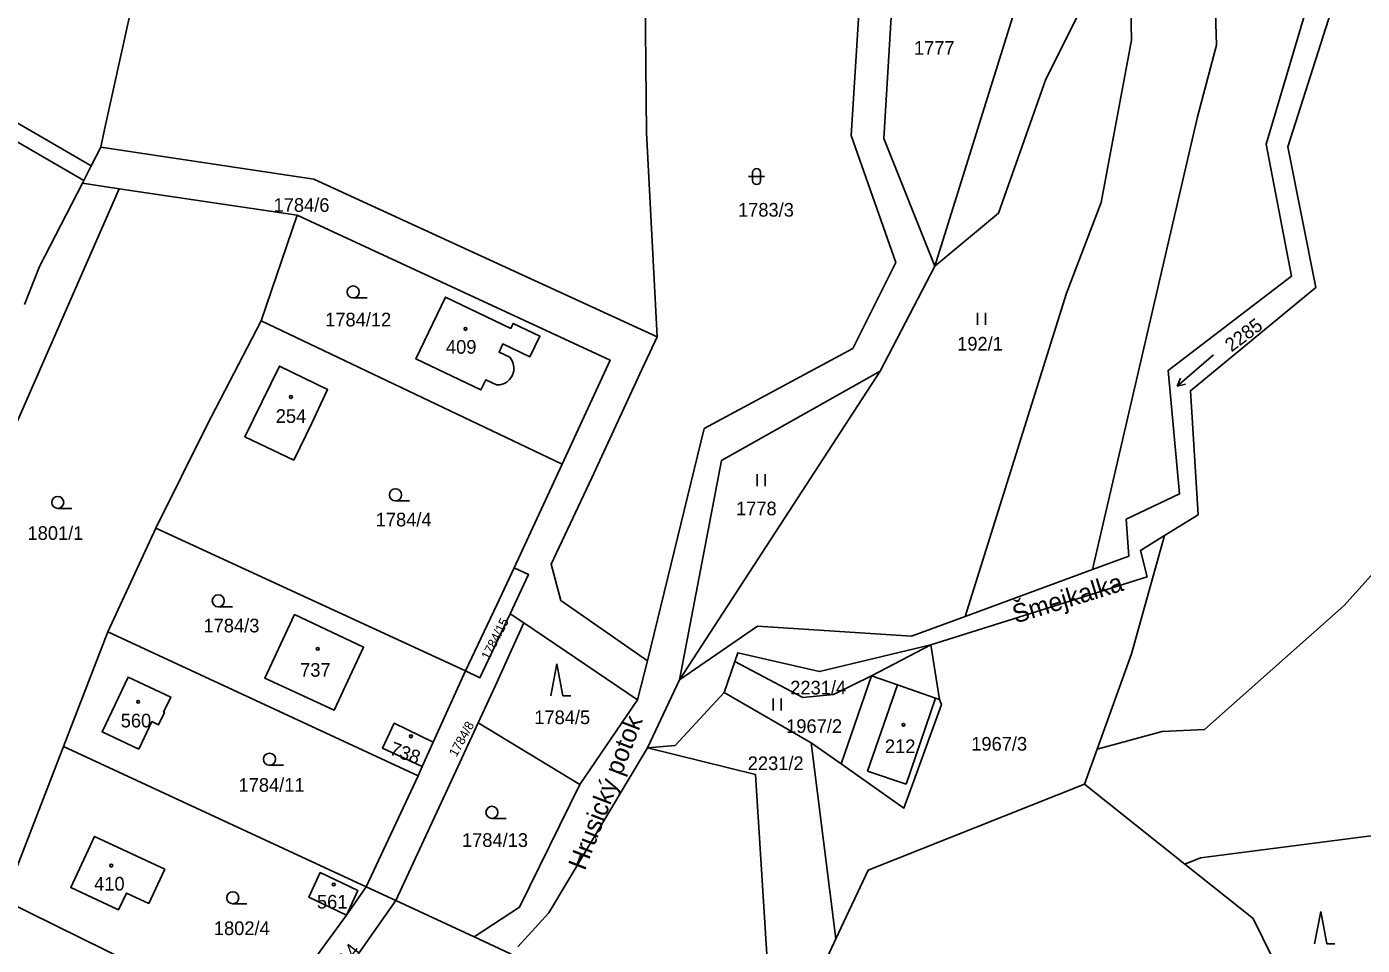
# Model space of a CAD drawing. Extents: x -725728 to -720881, y -1068679 to -1063504.
# Drawn here: x -722730.3 to -722564.1, y -1066522 to -1066407.6 of the extents above; entities that cross this region are included whole.
import ezdxf

# ---------------------------------------------------------------- set-up
doc = ezdxf.new("R2010")
doc.units = 0
for name, color, linetype in [('Hranice parcel', 7, 'Continuous'), ('Parcelní čísla', 7, 'Continuous'), ('Pop  PČ popisy', 7, 'Continuous'), ('Vnitřní kresba', 7, 'Continuous'), ('Značky budov', 7, 'Continuous'), ('Značky kultur', 7, 'Continuous')]:
    doc.layers.add(name, color=color, linetype=linetype)

# ---------------------------------------------------------------- blocks, each defined once
blk = doc.blocks.new('4.02_3')
at = {"layer": 'Značky budov'}
blk.add_circle((-0.001, 0), 0.0175, dxfattribs=at)
blk = doc.blocks.new('4.02_4')
at = {"layer": 'Značky budov'}
blk.add_circle((-0.001, 0), 0.0175, dxfattribs=at)
blk = doc.blocks.new('3.16_2')
at = {"layer": 'Značky kultur'}
for p, q in [((-0.1, 0.1), (0.1, 0.1)), ((-0.05, 0.15), (-0.05, 0.05)), ((0.05, 0.05), (0.05, 0.15))]:
    blk.add_line(p, q, dxfattribs=at)
for centre, start, end in [((0, 0.15), 0, 180), ((0, 0.05), 180, 359.9879)]:
    blk.add_arc(centre, 0.05, start, end, dxfattribs=at)
blk = doc.blocks.new('3.04_2')
at = {"layer": 'Značky kultur'}
blk.add_line((0.001, 0), (0.176, 0), dxfattribs=at)
blk.add_circle((0.001, 0.075), 0.075, dxfattribs=at)
blk = doc.blocks.new('3.04_3')
at = {"layer": 'Značky kultur'}
blk.add_line((0.001, 0), (0.176, 0), dxfattribs=at)
blk.add_circle((0.001, 0.075), 0.075, dxfattribs=at)
blk = doc.blocks.new('3.08_2')
at = {"layer": 'Značky kultur'}
for p, q in [((0, 0.4), (-0.075, 0)), ((0.075, 0), (0, 0.4)), ((0.075, 0), (0.175, 0))]:
    blk.add_line(p, q, dxfattribs=at)
blk = doc.blocks.new('8.02_42')
at = {"layer": 'Značky kultur'}
for p, q in [((0.225, 0.196), (-0.228, -0.197)), ((-0.228, -0.197), (-0.187, -0.095)), ((-0.228, -0.197), (-0.122, -0.171))]:
    blk.add_line(p, q, dxfattribs=at)
blk = doc.blocks.new('3.06_1')
at = {"layer": 'Značky kultur'}
for p, q in [((-0.051, 0), (-0.051, 0.15)), ((0.049, 0), (0.049, 0.15))]:
    blk.add_line(p, q, dxfattribs=at)

msp = doc.modelspace()

# ---------------------------------------------------------------- linework, layer by layer
at = {"layer": 'Hranice parcel'}
for p, q in [((-722721.09, -1066422.64), (-722722.27, -1066424.95)), ((-722722.27, -1066424.95), (-722723.21, -1066426.77)), ((-722723.21, -1066426.77), (-722723.38, -1066427.11)), ((-722723.38, -1066427.11), (-722718.8, -1066427.8)), ((-722718.8, -1066427.8), (-722696.64, -1066431.09)), ((-722696.64, -1066431.09), (-722701.14, -1066444.24)), ((-722624.11, -1066450.5), (-722617.29, -1066437.43)), ((-722663.67, -1066462.09), (-722701.14, -1066444.24)), ((-722649.09, -1066488.9), (-722624.11, -1066450.5)), ((-722669.67, -1066474.98), (-722663.67, -1066462.09)), ((-722714.24, -1066470.02), (-722720.23, -1066482.94)), ((-722675.71, -1066487.81), (-722714.24, -1066470.02)), ((-722617.82, -1066484.57), (-722590.88, -1066476.11)), ((-722617.82, -1066484.57), (-722590.88, -1066476.11)), ((-722597.69, -1066475.18), (-722613.55, -1066481.02)), ((-722670.15, -1066480.7), (-722668.47, -1066481.84)), ((-722720.23, -1066482.94), (-722725.75, -1066497.22)), ((-722720.23, -1066482.94), (-722681.62, -1066500.88)), ((-722654.29, -1066491.39), (-722668.47, -1066481.84)), ((-722617.82, -1066484.57), (-722625.17, -1066488.42)), ((-722654.29, -1066491.39), (-722653.08, -1066486.56)), ((-722679.72, -1066496.67), (-722675.71, -1066487.81)), ((-722643.53, -1066490.48), (-722642.19, -1066486.64)), ((-722643.53, -1066490.48), (-722642.19, -1066486.64)), ((-722653.07, -1066497.36), (-722649.09, -1066488.9)), ((-722625.17, -1066488.42), (-722628.97, -1066499.36)), ((-722661.48, -1066501.96), (-722654.29, -1066491.39)), ((-722643.53, -1066490.48), (-722632.68, -1066496.74)), ((-722674.13, -1066494.28), (-722661.48, -1066501.96)), ((-722733.11, -1066516.35), (-722725.75, -1066497.22)), ((-722725.75, -1066497.22), (-722688.08, -1066514.68)), ((-722679.72, -1066496.67), (-722681.09, -1066499.7)), ((-722632.68, -1066496.74), (-722628.97, -1066499.36)), ((-722632.68, -1066496.74), (-722629.61, -1066521.14)), ((-722597.1, -1066497.53), (-722598.7, -1066501.89)), ((-722681.62, -1066500.88), (-722681.09, -1066499.7)), ((-722681.62, -1066500.88), (-722688.08, -1066514.68)), ((-722598.7, -1066501.89), (-722586.2, -1066511.84)), ((-722688.08, -1066514.68), (-722684.38, -1066516.39)), ((-722700.79, -1066532.25), (-722733.11, -1066516.35)), ((-722684.38, -1066516.39), (-722695.37, -1066532.03)), ((-722684.38, -1066516.39), (-722674.62, -1066520.91)), ((-722637.29, -1066537.56), (-722629.61, -1066521.14))]:
    msp.add_line(p, q, dxfattribs=at)
for points in [[(-722658.74, -1066342.58), (-722628.07, -1066363.44), (-722607.02, -1066404.49), (-722617.29, -1066437.43)], [(-722658.74, -1066342.58), (-722631.94, -1066366.56), (-722628.65, -1066389.51), (-722622.18, -1066396.78), (-722623.65, -1066421.53), (-722617.29, -1066437.43)], [(-722561.44, -1066362.6), (-722550.94, -1066376.01), (-722558.06, -1066392.95), (-722570.08, -1066401.97), (-722576.09, -1066422.23), (-722572.92, -1066438.69), (-722588.27, -1066450.4), (-722586.85, -1066465.76), (-722593.49, -1066468.92), (-722593.17, -1066473.51), (-722597.69, -1066475.18)], [(-722597.1, -1066497.53), (-722589.04, -1066495.34), (-722583.75, -1066495.11), (-722566.37, -1066479.68), (-722550.72, -1066462.3), (-722544.98, -1066452.98), (-722540.37, -1066437.32), (-722532.09, -1066401.76), (-722523, -1066377.12), (-722521.96, -1066366.65), (-722552.14, -1066371.09)], [(-722653.08, -1066486.56), (-722646.02, -1066457.65), (-722627.51, -1066447.66), (-722622.18, -1066436.98), (-722627.74, -1066421.19), (-722626.26, -1066398.01), (-722632.74, -1066391.08), (-722634.55, -1066367.8)], [(-722588.73, -1066470.96), (-722584.54, -1066468.38), (-722585.5, -1066452.93), (-722569.92, -1066440.1), (-722573.37, -1066422.58), (-722567.71, -1066404.79), (-722555.71, -1066395.96), (-722547.71, -1066376.64), (-722552.14, -1066371.09)], [(-722588.73, -1066470.96), (-722584.54, -1066468.38), (-722585.5, -1066452.93), (-722569.92, -1066440.1), (-722573.37, -1066422.58), (-722567.71, -1066404.79), (-722555.71, -1066395.96), (-722547.71, -1066376.64), (-722552.14, -1066371.09)], [(-722597.69, -1066475.18), (-722584.63, -1066418.85), (-722582.27, -1066409.93), (-722583.12, -1066381.74)], [(-722617.29, -1066437.43), (-722609.37, -1066430.84), (-722603.49, -1066414.14), (-722593.17, -1066393.48)], [(-722593.17, -1066393.48), (-722592.84, -1066409.3), (-722596.61, -1066429.49), (-722600.91, -1066440.8), (-722613.55, -1066481.02)], [(-722653.4, -1066399.38), (-722653.17, -1066420.84), (-722651.87, -1066446.24)], [(-722716.4, -1066401.26), (-722720.61, -1066420.43), (-722721.09, -1066422.64)], [(-722750.74, -1066410.62), (-722749.65, -1066409.05), (-722722.27, -1066424.95)], [(-722723.21, -1066426.77), (-722748.19, -1066412.31), (-722754.68, -1066423.89), (-722757.85, -1066430.31)], [(-722721.09, -1066422.64), (-722694.57, -1066426.62), (-722651.87, -1066446.24)], [(-722751.5, -1066513.72), (-722742.17, -1066481.02), (-722718.8, -1066427.8)], [(-722723.38, -1066427.11), (-722728.7, -1066437.46), (-722730.58, -1066442.21)], [(-722696.64, -1066431.09), (-722657.7, -1066449.14), (-722663.67, -1066462.09)], [(-722671.87, -1066452.22), (-722673.2, -1066451.58), (-722673.79, -1066452.83), (-722681.87, -1066448.97), (-722678.2, -1066441.29), (-722670.08, -1066445.17), (-722669.78, -1066444.55), (-722666.46, -1066446.14), (-722667.69, -1066448.71), (-722671.06, -1066447.1), (-722671.54, -1066448.12), (-722670.21, -1066448.76)], [(-722701.14, -1066444.24), (-722707.91, -1066457.26), (-722714.24, -1066470.02)], [(-722651.87, -1066446.24), (-722654.01, -1066450.85), (-722659.99, -1066463.77), (-722665.06, -1066474.54), (-722663.86, -1066479.03), (-722653.08, -1066486.56)], [(-722697.06, -1066461.56), (-722694.81, -1066456.96), (-722692.88, -1066452.8), (-722698.86, -1066449.87), (-722703.16, -1066458.66), (-722697.06, -1066461.56)], [(-722670.21, -1066448.76), (-722669.95, -1066449.13), (-722669.77, -1066449.55), (-722669.69, -1066450), (-722669.71, -1066450.46), (-722669.78, -1066450.76), (-722669.96, -1066451.18), (-722670.23, -1066451.55), (-722670.58, -1066451.85), (-722670.98, -1066452.07), (-722671.42, -1066452.19), (-722671.87, -1066452.22)], [(-722624.11, -1066450.5), (-722643.86, -1066461.63), (-722649.09, -1066488.9)], [(-722588.73, -1066470.96), (-722592.84, -1066485.67), (-722597.1, -1066497.53)], [(-722590.88, -1066476.11), (-722591.71, -1066472.8), (-722588.73, -1066470.96)], [(-722590.88, -1066476.11), (-722591.71, -1066472.8), (-722588.73, -1066470.96)], [(-722675.71, -1066487.81), (-722671.81, -1066479.59), (-722669.67, -1066474.98)], [(-722669.67, -1066474.98), (-722667.86, -1066475.82), (-722670.15, -1066480.7)], [(-722696.98, -1066480.78), (-722688.39, -1066484.84), (-722692.05, -1066492.7), (-722700.67, -1066488.72), (-722696.98, -1066480.78)], [(-722670.15, -1066480.7), (-722673.91, -1066488.68), (-722675.71, -1066487.81)], [(-722613.55, -1066481.02), (-722620.22, -1066483.48), (-722639.37, -1066482.22), (-722649.09, -1066488.9)], [(-722668.47, -1066481.84), (-722671.97, -1066489.61), (-722674.13, -1066494.28)], [(-722642.19, -1066486.64), (-722641.83, -1066485.54), (-722631.67, -1066487.89), (-722617.82, -1066484.57)], [(-722642.19, -1066486.64), (-722641.83, -1066485.54), (-722631.67, -1066487.89), (-722617.82, -1066484.57)], [(-722628.97, -1066499.36), (-722621.16, -1066504.87), (-722619.94, -1066501.49), (-722616.5, -1066491.99), (-722616.74, -1066491.35), (-722617.82, -1066484.57)], [(-722625.17, -1066488.42), (-722629.9, -1066490.75), (-722633.75, -1066491.13), (-722642.19, -1066486.64)], [(-722716.34, -1066497.54), (-722720.92, -1066495.38), (-722717.7, -1066488.57), (-722712.39, -1066491.07), (-722713.27, -1066492.92), (-722713.17, -1066492.97), (-722713.89, -1066494.5), (-722714.72, -1066494.11), (-722716.34, -1066497.54)], [(-722653.07, -1066497.36), (-722649.63, -1066497.08), (-722643.53, -1066490.48)], [(-722653.07, -1066497.36), (-722649.63, -1066497.08), (-722643.53, -1066490.48)], [(-722681.09, -1066499.7), (-722686.03, -1066497.43), (-722684.58, -1066494.32), (-722679.72, -1066496.67)], [(-722684.38, -1066516.39), (-722677.96, -1066502.53), (-722674.13, -1066494.28)], [(-722669.21, -1066522.15), (-722665.35, -1066517.91), (-722653.07, -1066497.36)], [(-722669.21, -1066522.15), (-722665.35, -1066517.91), (-722653.07, -1066497.36)], [(-722637.29, -1066537.56), (-722639.62, -1066500.7), (-722653.07, -1066497.36)], [(-722674.62, -1066520.91), (-722668.99, -1066517.21), (-722661.48, -1066501.96)], [(-722629.61, -1066521.14), (-722625.61, -1066512.59), (-722598.7, -1066501.89)], [(-722713.14, -1066512.46), (-722715.12, -1066516.74), (-722717.9, -1066515.45), (-722718.87, -1066517.54), (-722724.83, -1066514.78), (-722721.88, -1066508.41), (-722713.14, -1066512.46)], [(-722562.05, -1066508.2), (-722584.26, -1066511.08), (-722586.2, -1066511.84)], [(-722690.53, -1066518.19), (-722695.22, -1066515.98), (-722693.8, -1066512.91), (-722689.11, -1066515.13), (-722690.53, -1066518.19)], [(-722586.2, -1066511.84), (-722577.7, -1066518.6), (-722571.75, -1066530.68), (-722563.35, -1066539.35)], [(-722700.79, -1066532.25), (-722690.53, -1066518.19), (-722688.08, -1066514.68)], [(-722670.02, -1066523.04), (-722671.52, -1066522.35), (-722674.62, -1066520.91)]]:
    msp.add_lwpolyline(points, dxfattribs=at)
at = {"layer": 'Vnitřní kresba'}
for p, q in [((-722621.95, -1066489.54), (-722625.69, -1066500.3)), ((-722625.17, -1066488.42), (-722621.95, -1066489.54)), ((-722621.95, -1066489.54), (-722617.21, -1066491.19)), ((-722617.21, -1066491.19), (-722620.86, -1066501.92)), ((-722617.21, -1066491.19), (-722616.74, -1066491.35)), ((-722625.69, -1066500.3), (-722620.86, -1066501.92))]:
    msp.add_line(p, q, dxfattribs=at)
at = {"layer": 'Značky budov'}
msp.add_circle((-722621.21, -1066494.52), 0.175, dxfattribs=at)
at = {"layer": 'Značky kultur'}
for p, q in [((-722637.43, -1066492.74), (-722637.43, -1066491.24)), ((-722636.43, -1066492.74), (-722636.43, -1066491.24)), ((-722569.3, -1066517.76), (-722570.05, -1066521.76)), ((-722568.55, -1066521.76), (-722569.3, -1066517.76)), ((-722568.55, -1066521.76), (-722567.55, -1066521.76))]:
    msp.add_line(p, q, dxfattribs=at)

# ---------------------------------------------------------------- block references
at = {"layer": 'Značky budov', "xscale": 10, "yscale": 10}
for name, p in [('4.02_3', (-722675.71, -1066445.25)), ('4.02_3', (-722697.42, -1066453.71)), ('4.02_3', (-722694.09, -1066485.05)), ('4.02_4', (-722716.43, -1066491.65)), ('4.02_3', (-722682.49, -1066495.94)), ('4.02_3', (-722719.77, -1066512.04)), ('4.02_4', (-722692.1, -1066514.38))]:
    msp.add_blockref(name, p, dxfattribs=at)
at = {"layer": 'Značky kultur', "xscale": 10, "yscale": 10}
for name, p in [('3.16_2', (-722639.49, -1066427.28)), ('3.04_3', (-722689.7, -1066441.39)), ('3.06_1', (-722611.5, -1066444.73)), ('8.02_42', (-722584.89, -1066450.41)), ('3.06_1', (-722638.9, -1066464.82)), ('3.04_2', (-722726.46, -1066467.58)), ('3.04_3', (-722684.43, -1066466.64)), ('3.04_2', (-722706.48, -1066479.84)), ('3.08_2', (-722664.35, -1066490.91)), ('3.04_2', (-722700.11, -1066499.55)), ('3.04_3', (-722672.43, -1066506.16)), ('3.04_2', (-722704.68, -1066516.79))]:
    msp.add_blockref(name, p, dxfattribs=at)

# ---------------------------------------------------------------- texts
at = {"layer": 'Parcelní čísla'}
for s, p in [('1777', (-722619.91, -1066411.12)), ('1784/6', (-722699.59, -1066430.67)), ('1783/3', (-722641.8, -1066431.27)), ('1784/12', (-722693.17, -1066444.93)), ('409', (-722678.14, -1066448.33)), ('192/1', (-722614.53, -1066447.94)), ('254', (-722699.32, -1066456.94)), ('1784/4', (-722686.88, -1066469.82)), ('1778', (-722642.05, -1066468.44)), ('1801/1', (-722730.21, -1066471.5)), ('1784/3', (-722708.31, -1066483.01)), ('737', (-722696.29, -1066488.53)), ('2231/4', (-722635.3, -1066490.74)), ('560', (-722718.61, -1066494.84)), ('1784/5', (-722667.15, -1066494.43)), ('1967/2', (-722635.81, -1066495.53)), ('212', (-722623.52, -1066498.04)), ('1967/3', (-722612.78, -1066497.73)), ('2231/2', (-722640.59, -1066500.15)), ('1784/11', (-722703.95, -1066502.85)), ('1784/13', (-722676.15, -1066509.71)), ('410', (-722721.92, -1066515.14)), ('561', (-722694.19, -1066517.38)), ('1802/4', (-722707.02, -1066520.68))]:
    msp.add_text(s, height=1.7, dxfattribs=at).set_placement(p)
for s, height, rotation, p in [('2285', 1.7, 37, (-722580.4, -1066448.18)), ('1784/15', 1.14, 63, (-722672.79, -1066486.52)), ('1784/8', 1.14, 61, (-722676.84, -1066498.58)), ('738', 1.7, 340, (-722685.28, -1066498.17)), ('1784/14', 1.7, 52, (-722693.84, -1066529.05))]:
    msp.add_text(s, height=height, rotation=rotation, dxfattribs=at).set_placement(p)
at = {"layer": 'Pop  PČ popisy'}
for s, rotation, p in [('Šmejkalka', 17, (-722607.25, -1066481.92)), ('Hrusický potok', 69, (-722660.85, -1066512.75))]:
    msp.add_text(s, height=2.3, rotation=rotation, dxfattribs=at).set_placement(p)

doc.saveas('drawing.dxf')
